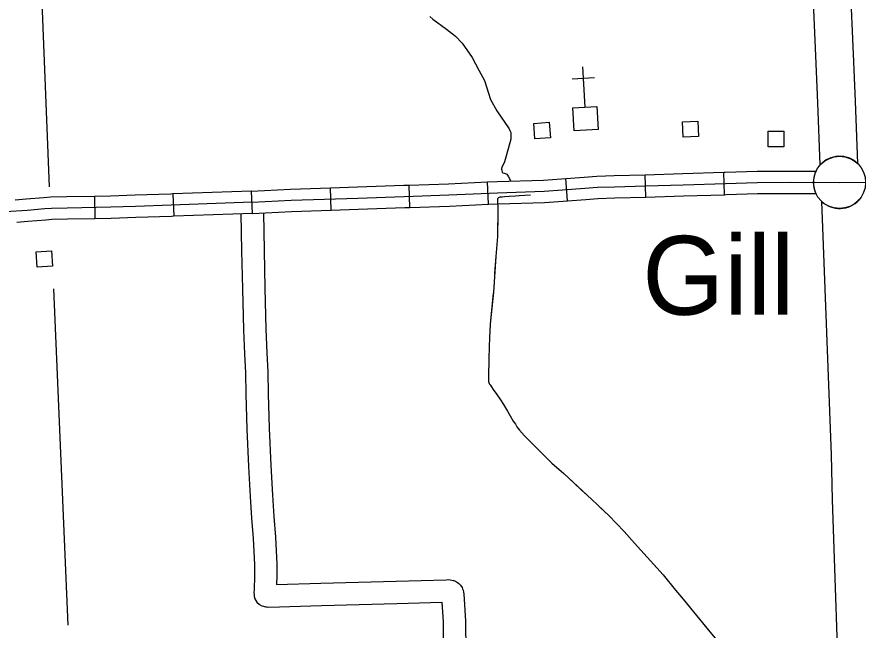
# Model space of a CAD drawing. Extents: x 1084508 to 1142749, y 1057638 to 1093403.
# Drawn here: x 1127551 to 1129322, y 1073440 to 1074730 of the extents above; entities that cross this region are included whole.
import ezdxf

# ---------------------------------------------------------------- set-up
doc = ezdxf.new("R2010")
doc.units = 0
for name, color, linetype in [('Level 10', 7, 'Continuous'), ('Level 24', 7, 'Continuous'), ('Level 31', 7, 'Continuous'), ('Level 32', 7, 'Continuous'), ('Level 35', 7, 'Continuous'), ('Level 43', 7, 'Continuous'), ('Level 46', 7, 'Continuous'), ('Level 5', 7, 'Continuous'), ('Level 56', 7, 'Continuous'), ('Level 57', 7, 'Continuous')]:
    doc.layers.add(name, color=color, linetype=linetype)

msp = doc.modelspace()

# ---------------------------------------------------------------- linework, layer by layer
at = {"layer": 'Level 10'}
for points in [[(1129242.1, 1074418.7), (1129236.8, 1074549.6), (1129232.8, 1074648), (1129226.3, 1074794.3), (1129226.1, 1074806)], [(1129304.6, 1074807.4), (1129304.8, 1074796.7), (1129311.2, 1074651.3), (1129315.3, 1074552.8), (1129320.5, 1074421.8)], [(1129245, 1074342), (1129264.8, 1073809), (1129267.4, 1073714.3), (1129283.1, 1073241.5), (1129290.2, 1073059.8), (1129292.2, 1072999.3), (1129298.2, 1072839.4), (1129302.1, 1072738.9)]]:
    msp.add_lwpolyline(points, dxfattribs=at)
for start, end in [(46.6942, 137.8636), (226.5429, 317.7124)]:
    msp.add_arc((1129282.8, 1074381.9), 54.9, start, end, dxfattribs=at)
at = {"layer": 'Level 24'}
msp.add_circle((1129282.8, 1074381.9), 54.9, dxfattribs=at)
at = {"layer": 'Level 31'}
msp.add_lwpolyline([(1129282.8, 1074381.9), (1129338.9, 1074382.4), (1129440.5, 1074386.3), (1129527.6, 1074389.5), (1129671.3, 1074394.7), (1129757.3, 1074397.2), (1129911.1, 1074402.4), (1130055.4, 1074407.6), (1130121.4, 1074409.5), (1130245.1, 1074414.1), (1130332.4, 1074417), (1130440.7, 1074420.3), (1130600.7, 1074424.5), (1130821.7, 1074429.7), (1130956.6, 1074431.1)], dxfattribs=at)
at = {"layer": 'Level 32'}
for p, q in [((1129040.6, 1074356.1), (1129039.1, 1074403.2)), ((1128710.4, 1074343.3), (1128707, 1074390.2)), ((1128874.8, 1074350.9), (1128873.6, 1074398)), ((1128212.7, 1074323.6), (1128211.1, 1074370.7)), ((1128378.4, 1074329.2), (1128376.7, 1074376.2)), ((1128544.2, 1074335.8), (1128542.1, 1074382.8)), ((1127714.6, 1074352.6), (1127715.5, 1074305.5)), ((1127879.9, 1074357.7), (1127881.6, 1074310.6)), ((1128047.5, 1074316.7), (1128045.2, 1074363.7))]:
    msp.add_line(p, q, dxfattribs=at)
for points in [[(1128873.6, 1074398), (1128873.6, 1074398), (1128952.9, 1074400.4), (1129039.1, 1074403.2)], [(1129039.1, 1074403.2), (1129042.2, 1074403.3), (1129109.2, 1074405.5), (1129179.9, 1074405.7), (1129205.6, 1074405.7)], [(1129205.6, 1074405.7), (1129233.2, 1074405.6)], [(1128542.1, 1074382.8), (1128562.2, 1074383.7), (1128659.6, 1074386.7), (1128697.9, 1074389.6), (1128707, 1074390.2)], [(1128707, 1074390.2), (1128745.3, 1074393.1), (1128771.8, 1074395.1), (1128808.6, 1074396.2), (1128873.6, 1074398)], [(1128045.2, 1074363.7), (1128127.6, 1074367.9), (1128211.1, 1074370.7)], [(1128046.4, 1074340.2), (1128128.6, 1074344.3), (1128269.1, 1074349.1), (1128366.8, 1074352.3), (1128460.8, 1074355.7), (1128563.1, 1074360.2), (1128660.8, 1074363.2), (1128699.6, 1074366.1), (1128747, 1074369.6), (1128773.1, 1074371.6), (1128809.2, 1074372.7), (1128874.3, 1074374.5), (1128953.7, 1074376.9), (1129043, 1074379.8), (1129109.6, 1074382), (1129179.9, 1074382.2), (1129282.8, 1074381.9)], [(1128211.1, 1074370.7), (1128268.3, 1074372.6), (1128366, 1074375.9), (1128376.7, 1074376.2)], [(1128376.7, 1074376.2), (1128459.8, 1074379.2), (1128542.1, 1074382.8)], [(1127714.6, 1074352.6), (1127656.9, 1074351.5), (1127622.8, 1074350.8), (1127608.4, 1074349.6), (1127571, 1074346.5), (1127547.9, 1074344.9)], [(1127879.9, 1074357.7), (1127875.3, 1074357.5), (1127800.2, 1074355), (1127748.3, 1074353.2), (1127714.6, 1074352.6)], [(1128045.2, 1074363.7), (1127879.9, 1074357.7)], [(1128710.4, 1074343.3), (1128748.8, 1074346.1), (1128774.3, 1074348.1), (1128809.9, 1074349.2), (1128874.8, 1074350.9)], [(1128874.8, 1074350.9), (1128875, 1074350.9), (1128954.4, 1074353.4), (1129040.6, 1074356.1)], [(1129040.6, 1074356.1), (1129043.8, 1074356.2), (1129110, 1074358.4), (1129179.9, 1074358.7), (1129205.5, 1074358.6)], [(1129205.5, 1074358.6), (1129233.1, 1074358.5)], [(1128046.4, 1074340.2), (1127876.1, 1074334), (1127801, 1074331.5), (1127748.9, 1074329.7), (1127657.4, 1074327.9), (1127624, 1074327.3), (1127610.4, 1074326.1), (1127572.8, 1074323.1), (1127527.4, 1074319.8), (1127469.7, 1074316.4), (1127419.1, 1074313.8), (1127367.1, 1074311.9), (1127348.9, 1074311.4), (1127331.7, 1074311.7), (1127279.9, 1074312.4), (1127243.3, 1074312.9), (1127200.8, 1074312.1), (1127162, 1074310.8), (1126986.9, 1074300.3), (1126930.9, 1074296.3), (1126883.6, 1074294.4), (1126857.7, 1074292.9), (1126810.5, 1074290.3), (1126786.6, 1074288.8)], [(1128378.4, 1074329.2), (1128461.7, 1074332.2), (1128544.2, 1074335.8)], [(1128544.2, 1074335.8), (1128564, 1074336.6), (1128662.1, 1074339.7), (1128701.4, 1074342.6), (1128710.4, 1074343.3)], [(1128047.5, 1074316.7), (1127881.6, 1074310.6)], [(1128047.5, 1074316.7), (1128129.5, 1074320.8), (1128212.7, 1074323.6)], [(1128212.7, 1074323.6), (1128269.8, 1074325.6), (1128367.6, 1074328.8), (1128378.4, 1074329.2)], [(1127715.5, 1074305.5), (1127657.8, 1074304.4), (1127625.3, 1074303.8), (1127612.3, 1074302.6), (1127574.6, 1074299.6), (1127551.3, 1074297.9)], [(1127881.6, 1074310.6), (1127876.9, 1074310.5), (1127801.7, 1074308), (1127749.6, 1074306.2), (1127715.5, 1074305.5)]]:
    msp.add_lwpolyline(points, dxfattribs=at)
msp.add_arc((1129282.8, 1074381.9), 54.9, 154.4287, 205.1829, dxfattribs=at)
at = {"layer": 'Level 35'}
msp.add_lwpolyline([(1128420.3, 1074731.1), (1128426.7, 1074725.3), (1128455.4, 1074704.1), (1128474.7, 1074689.6), (1128488.7, 1074674.6), (1128509.3, 1074644.8), (1128523.4, 1074618.1), (1128535.6, 1074596.5), (1128548, 1074556.1), (1128561.3, 1074532.4), (1128587.5, 1074494.8), (1128588.7, 1074491.2), (1128590.7, 1074487.2), (1128591.1, 1074484.6), (1128591.1, 1074481.2), (1128591.1, 1074478.2), (1128591.1, 1074472.9), (1128582.1, 1074439.9), (1128577.9, 1074424.9), (1128572.1, 1074413.5), (1128571.5, 1074411.5), (1128571.5, 1074409.9), (1128571.7, 1074407.9), (1128571.7, 1074406.5), (1128572.5, 1074403.7), (1128574.3, 1074402.3), (1128576.7, 1074401), (1128581.3, 1074399.8), (1128582.2, 1074399), (1128584.1, 1074397), (1128585.9, 1074393.9), (1128591.3, 1074384.6)], dxfattribs=at)
at = {"layer": 'Level 43'}
for points in [[(1128632.1, 1074354.9), (1128608.2, 1074353.6), (1128600.8, 1074353.1), (1128587.7, 1074352.2), (1128577.7, 1074351.6), (1128572.6, 1074351.1), (1128569.7, 1074351.1), (1128567.7, 1074351.1), (1128566.6, 1074350.5), (1128564.6, 1074349.6), (1128564, 1074348.9), (1128562.8, 1074347.3), (1128562.8, 1074343.6), (1128563.5, 1074326.4), (1128562.6, 1074268.4), (1128559.3, 1074226), (1128554.2, 1074151.3), (1128547.5, 1074083.9), (1128546, 1074055), (1128545.7, 1074036.5), (1128544.4, 1074010.1), (1128544.2, 1073974.5), (1128544, 1073963.4), (1128544.9, 1073960.7), (1128545.1, 1073959), (1128546, 1073957.4), (1128547.3, 1073955.8), (1128550.6, 1073952.1), (1128553.7, 1073946.3), (1128561.3, 1073935.8), (1128569.3, 1073924.5), (1128575.7, 1073914.9), (1128583.9, 1073901.1), (1128589.7, 1073890.9), (1128595.9, 1073880), (1128600.8, 1073873.6), (1128603.9, 1073867.6), (1128609, 1073860.5), (1128619.5, 1073848.9), (1128628.6, 1073840), (1128677, 1073791.5), (1128702.3, 1073769.3)], [(1128563.3, 1074314.6), (1128562.6, 1074268.4), (1128559.3, 1074226), (1128556.9, 1074190.6)], [(1128554, 1074149.2), (1128547.5, 1074083.9), (1128546, 1074055), (1128545.7, 1074036.5), (1128545.2, 1074025.3)], [(1128544.3, 1073983.9), (1128544.2, 1073974.5), (1128544, 1073963.4), (1128544.9, 1073960.7), (1128545.1, 1073959), (1128546, 1073957.4), (1128547.3, 1073955.8), (1128550.6, 1073952.1), (1128553.7, 1073946.3), (1128561.3, 1073935.8), (1128569.3, 1073924.5), (1128575.7, 1073914.9), (1128583.9, 1073901.1), (1128589.7, 1073890.9), (1128595.9, 1073880), (1128599, 1073876)], [(1128624.8, 1073843.8), (1128628.6, 1073840), (1128677, 1073791.5), (1128702.3, 1073769.3)], [(1128702.3, 1073769.3), (1128761.3, 1073715), (1128797.4, 1073681.6), (1128829.3, 1073647.9), (1128851.5, 1073622.9), (1128911.3, 1073556.5), (1128937.6, 1073524.2), (1128953.6, 1073505.1), (1129009.5, 1073436.7)], [(1128702.3, 1073769.3), (1128748, 1073727.2)], [(1128778.5, 1073699.1), (1128797.4, 1073681.6), (1128829.3, 1073647.9), (1128851.5, 1073622.9), (1128864, 1073609)], [(1128891.7, 1073578.2), (1128911.3, 1073556.5), (1128937.6, 1073524.2), (1128953.6, 1073505.1), (1128971.6, 1073483)], [(1128997.8, 1073451), (1129009.5, 1073436.7), (1129039.7, 1073400.9), (1129063.3, 1073366.8), (1129073.5, 1073352.5)]]:
    msp.add_lwpolyline(points, dxfattribs=at)
at = {"layer": 'Level 46'}
for points in [[(1128023, 1074315.8), (1128024.4, 1074238), (1128026.1, 1074158.4), (1128028.6, 1074071.8), (1128030.3, 1074021.3), (1128032.5, 1073981.6), (1128033.5, 1073936.2), (1128035.2, 1073863), (1128039.2, 1073784.2), (1128042.2, 1073721.3), (1128045.2, 1073675.4), (1128048.9, 1073632.9), (1128051.4, 1073578), (1128051.3, 1073553.9), (1128050.8, 1073525.7), (1128050.4, 1073519), (1128050.5, 1073515.1), (1128051, 1073511.2), (1128052.3, 1073505.7), (1128056.6, 1073498.9), (1128062.2, 1073494), (1128067.2, 1073491.5), (1128070.7, 1073490.4), (1128074.7, 1073489.4), (1128078.2, 1073489), (1128081.6, 1073488.7), (1128192.6, 1073491.9), (1128350.7, 1073496), (1128445.9, 1073498.9), (1128448.3, 1073457.6), (1128450.3, 1073268.8)], [(1128070.1, 1074317.8), (1128071.5, 1074238.9), (1128073.2, 1074159.5), (1128075.7, 1074073.3), (1128077.3, 1074023.3), (1128079.5, 1073983.5), (1128080.6, 1073937.3), (1128082.2, 1073864.8), (1128086.2, 1073786.5), (1128089.2, 1073724), (1128092.1, 1073679), (1128095.9, 1073636), (1128098.5, 1073579), (1128098.4, 1073553.4), (1128098.1, 1073536.3), (1128191.3, 1073539), (1128349.4, 1073543.1), (1128454.9, 1073546.3), (1128460.4, 1073546.4), (1128463.3, 1073546.2), (1128467.1, 1073545.6), (1128469.9, 1073544.7), (1128471, 1073544.4), (1128474.7, 1073543.1), (1128478.6, 1073540.7), (1128481.4, 1073538.5), (1128485, 1073535), (1128488.2, 1073530.2), (1128489.5, 1073527.3), (1128490.7, 1073524.5), (1128491.6, 1073520.4), (1128492.1, 1073516.6), (1128495.3, 1073459.2), (1128497.4, 1073269.8)]]:
    msp.add_lwpolyline(points, dxfattribs=at)
at = {"layer": 'Level 5'}
for points in [[(1127556.8, 1075941.7), (1127619.2, 1074372.6)], [(1127628.4, 1074158.2), (1127658.9, 1073450.6)]]:
    msp.add_lwpolyline(points, dxfattribs=at)
at = {"layer": 'Level 56'}
for points in [[(1128953.5, 1074476.8), (1128952.1, 1074509.5), (1128984.8, 1074510.9), (1128986.2, 1074478.3)], [(1128641.5, 1074473.4), (1128639.1, 1074506), (1128671.7, 1074508.5), (1128674.2, 1074475.9)], [(1129132.4, 1074456.7), (1129132.4, 1074489.4), (1129165.2, 1074489.4), (1129165.2, 1074456.7)], [(1127594, 1074203.5), (1127591.7, 1074236.1), (1127624.4, 1074238.3), (1127626.7, 1074205.7)]]:
    msp.add_lwpolyline(points, close=True, dxfattribs=at)
at = {"layer": 'Level 57'}
for p, q in [((1128741.9, 1074624.8), (1128746.6, 1074540.4)), ((1128719.7, 1074600), (1128766.7, 1074602.6))]:
    msp.add_line(p, q, dxfattribs=at)
msp.add_lwpolyline([(1128723.9, 1074490.1), (1128721.1, 1074539), (1128771.9, 1074541.8), (1128774.6, 1074492.9)], close=True, dxfattribs=at)

# ---------------------------------------------------------------- texts
at = {"layer": 'Level 24'}
msp.add_text('Gill', height=165.73, dxfattribs=at).set_placement((1128867.7, 1074103.6))

doc.saveas('drawing.dxf')
